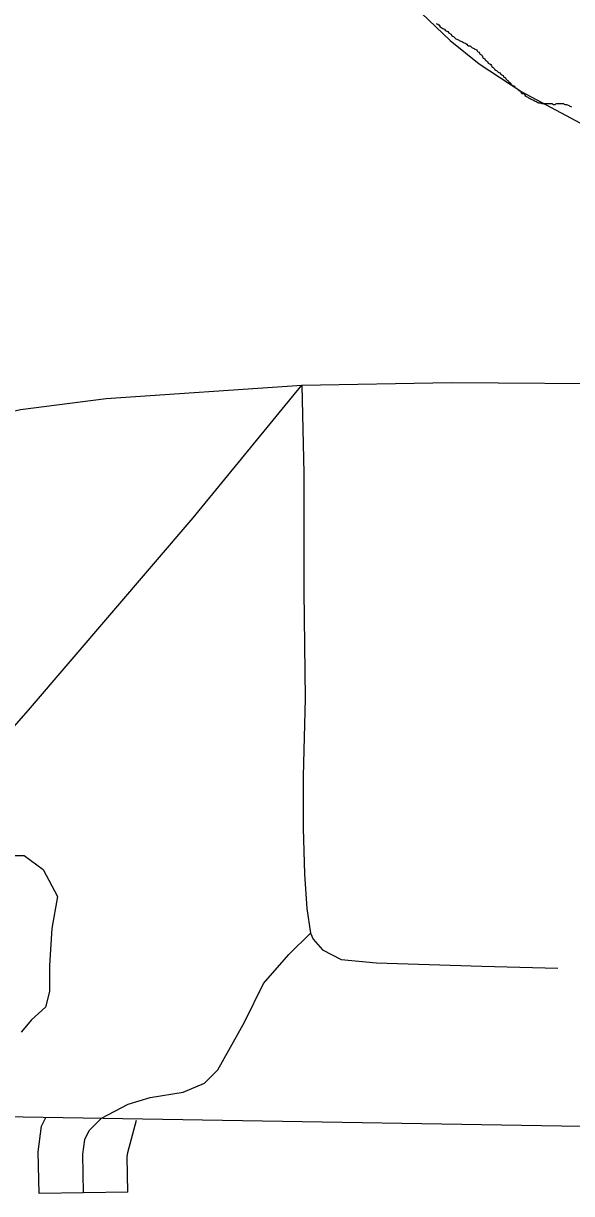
# Model space of a CAD drawing. Extents: x 813775 to 1157140, y 1757555 to 1979907.
# Drawn here: x 1009261 to 1011112, y 1837975 to 1841927 of the extents above; entities that cross this region are included whole.
import ezdxf

# ---------------------------------------------------------------- set-up
doc = ezdxf.new("R2010")
doc.units = 0
for name, color, linetype in [('Level 32', 7, 'Continuous'), ('Level 33', 7, 'Continuous'), ('Level 34', 7, 'Continuous'), ('Level 35', 7, 'Continuous'), ('Level 6', 7, 'Continuous'), ('Level 9', 7, 'Continuous')]:
    doc.layers.add(name, color=color, linetype=linetype)

msp = doc.modelspace()

# ---------------------------------------------------------------- linework, layer by layer
at = {"layer": 'Level 32'}
msp.add_line((1009613.5, 1837979.8), (1009313.6, 1837974.8), dxfattribs=at)
for points in [[(1009313.6, 1837974.8), (1009311.2, 1838116.2), (1009322.4, 1838202.2), (1009337, 1838231.4)], [(1009463.5, 1837977.3), (1009461.4, 1838107.8), (1009467.9, 1838157.8), (1009483.1, 1838188.2), (1009524.4, 1838229.5)], [(1009613.5, 1837979.8), (1009611.5, 1838099.3), (1009613.4, 1838113.3), (1009642.4, 1838223.2)]]:
    msp.add_lwpolyline(points, dxfattribs=at)
at = {"layer": 'Level 33'}
for points in [[(1008022.9, 1840327.2), (1008514.1, 1840447.1), (1008961.8, 1840555.7), (1009251.2, 1840623.6), (1009540.6, 1840659.8), (1010200.8, 1840705.1), (1010707.3, 1840714.1), (1011335.8, 1840709.6)], [(1008896.4, 1839213.5), (1009008.8, 1839302.6), (1009277.8, 1839608.1), (1009834.1, 1840257.7), (1010200.8, 1840705.1)], [(1010200.8, 1840705.1), (1010207.6, 1840407.5), (1010207.6, 1840009.1), (1010212.1, 1839647), (1010205.3, 1839384.5), (1010205.3, 1839209.6), (1010209.8, 1839053.4), (1010218.4, 1838938), (1010230.2, 1838854.3), (1010239.2, 1838833.9), (1010270.9, 1838797.7), (1010334.2, 1838766), (1010454, 1838754.7), (1010809, 1838743.4), (1011066.3, 1838736.6)]]:
    msp.add_lwpolyline(points, dxfattribs=at)
at = {"layer": 'Level 34'}
msp.add_lwpolyline([(1009524.4, 1838229.5), (1009614.7, 1838277.2), (1009689.3, 1838299.8), (1009800.1, 1838317.9), (1009872.5, 1838347.3), (1009917.7, 1838392.6), (1010008.2, 1838553.3), (1010071.5, 1838684.6), (1010157.4, 1838781.9), (1010230.2, 1838854.3)], dxfattribs=at)
at = {"layer": 'Level 35'}
msp.add_lwpolyline([(1008916.3, 1839088), (1008961.2, 1839103.7), (1009157.8, 1839117), (1009264, 1839117), (1009327.7, 1839069.2), (1009375.5, 1838978.8), (1009356.9, 1838869.8), (1009349, 1838744.8), (1009349, 1838657.1), (1009335.7, 1838604), (1009287.9, 1838561.4), (1009253.4, 1838520.5)], dxfattribs=at)
at = {"layer": 'Level 6'}
msp.add_lwpolyline([(1010484.1, 1842079), (1010702, 1841869.2), (1010800.7, 1841791), (1010944.6, 1841696.4), (1011191.3, 1841564.7), (1011368.1, 1841490.6), (1011399.5, 1841465.5), (1011425.7, 1841441.3), (1011466.8, 1841346.6), (1011493.6, 1841313.1), (1011528.5, 1841276.7), (1011762.8, 1841095.6), (1012132.9, 1840819.9), (1012157.9, 1840799.8), (1012154.5, 1838184.9), (1008788.3, 1838240.5)], dxfattribs=at)
msp.add_lwpolyline([(1010484.1, 1842079), (1010702, 1841869.2), (1010800.7, 1841791), (1010944.6, 1841696.4), (1011191.3, 1841564.7), (1011368.1, 1841490.6), (1011399.5, 1841465.5), (1011425.7, 1841441.3), (1011466.8, 1841346.6), (1011493.6, 1841313.1), (1011528.5, 1841276.7), (1011762.8, 1841095.6), (1012132.9, 1840819.9), (1012157.9, 1840799.8), (1012154.5, 1838184.9), (1008788.3, 1838240.5)], dxfattribs=at)
msp.add_lwpolyline([(1010484.1, 1842079), (1010702, 1841869.2), (1010800.7, 1841791), (1010944.6, 1841696.4), (1011191.3, 1841564.7), (1011368.1, 1841490.6), (1011399.5, 1841465.5), (1011425.7, 1841441.3), (1011466.8, 1841346.6), (1011493.6, 1841313.1), (1011528.5, 1841276.7), (1011762.8, 1841095.6), (1012132.9, 1840819.9), (1012157.9, 1840799.8), (1012154.5, 1838184.9), (1008788.3, 1838240.5)], dxfattribs=at)
at = {"layer": 'Level 9'}
msp.add_spline([(1010654.9, 1841927.2), (1010660.5, 1841924.4), (1010666.1, 1841918.8), (1010671.6, 1841913.2), (1010677.2, 1841910.4), (1010682.8, 1841907.6), (1010688.4, 1841902), (1010694, 1841899.3), (1010699.5, 1841893.7), (1010705.1, 1841890.9), (1010707.9, 1841885.3), (1010713.5, 1841882.5), (1010719.1, 1841876.9), (1010724.6, 1841874.1), (1010730.2, 1841871.3), (1010735.8, 1841868.5), (1010741.4, 1841865.8), (1010747, 1841863), (1010752.5, 1841860.2), (1010758.1, 1841857.4), (1010763.7, 1841851.8), (1010769.3, 1841851.8), (1010774.9, 1841846.2), (1010780.4, 1841843.4), (1010786, 1841840.6), (1010791.6, 1841837.8), (1010794.4, 1841832.3), (1010800, 1841829.5), (1010802.7, 1841823.9), (1010808.3, 1841821.1), (1010811.1, 1841815.5), (1010813.9, 1841809.9), (1010819.5, 1841807.1), (1010822.3, 1841801.6), (1010827.9, 1841798.8), (1010830.6, 1841793.2), (1010836.2, 1841790.4), (1010841.8, 1841784.8), (1010844.6, 1841779.2), (1010850.2, 1841776.4), (1010853, 1841770.9), (1010858.5, 1841768.1), (1010864.1, 1841762.5), (1010869.7, 1841759.7), (1010875.3, 1841754.1), (1010880.9, 1841751.3), (1010883.6, 1841745.7), (1010889.2, 1841743), (1010892, 1841737.4), (1010897.6, 1841734.6), (1010900.4, 1841729), (1010906, 1841726.2), (1010908.8, 1841720.6), (1010914.3, 1841717.8), (1010919.9, 1841715), (1010922.7, 1841709.5), (1010928.3, 1841706.7), (1010933.9, 1841701.1), (1010939.4, 1841698.3), (1010942.2, 1841692.7), (1010947.8, 1841689.9), (1010953.4, 1841687.1), (1010956.2, 1841681.6), (1010961.8, 1841678.8), (1010967.3, 1841676), (1010972.9, 1841673.2), (1010978.5, 1841670.4), (1010984.1, 1841667.6), (1010989.7, 1841664.8), (1010995.2, 1841662), (1011000.8, 1841659.2), (1011006.4, 1841659.2), (1011012, 1841656.4), (1011017.6, 1841656.4), (1011023.1, 1841656.4), (1011028.7, 1841656.4), (1011034.3, 1841656.4), (1011039.9, 1841656.4), (1011045.4, 1841656.4), (1011051, 1841653.6), (1011056.6, 1841653.6), (1011062.2, 1841656.4), (1011067.8, 1841656.4), (1011073.3, 1841656.4), (1011078.9, 1841656.4), (1011084.5, 1841656.4), (1011090.1, 1841653.6), (1011095.7, 1841653.6), (1011101.2, 1841650.8), (1011106.8, 1841648.1), (1011112.4, 1841645.3)], degree=3, dxfattribs=at)

doc.saveas('drawing.dxf')
